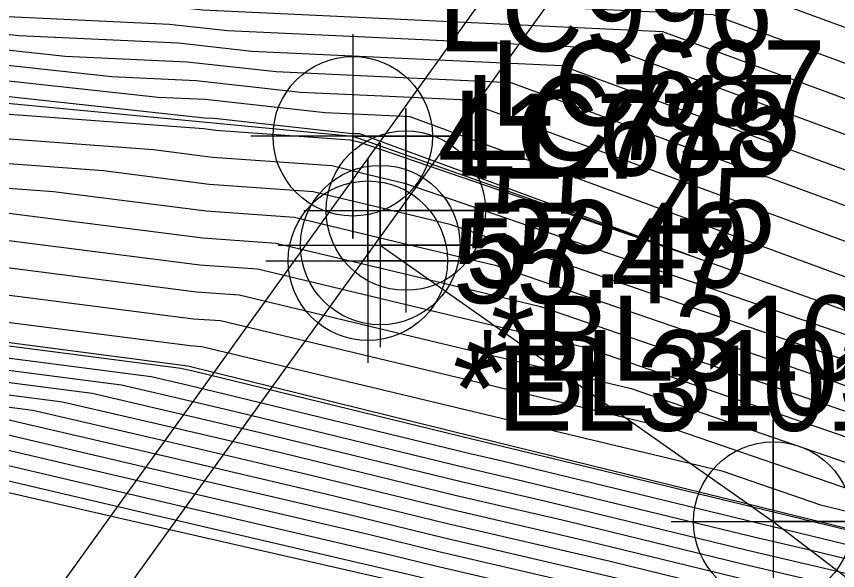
# Model space of a CAD drawing. Extents: x 2188792 to 2191981, y 386090 to 389710.
# Drawn here: x 2190333.2 to 2190357.34, y 387916.72 to 387933 of the extents above; entities that cross this region are included whole.
import ezdxf

# ---------------------------------------------------------------- set-up
doc = ezdxf.new("R2010")
doc.units = 0
for name, color, linetype in [('DTM Contours Major', 7, 'Continuous'), ('DTM Contours Minor', 7, 'Continuous'), ('Exist DTM Breakline Underwater', 7, 'Continuous'), ('Exist DTM Breakline Underwater Cogo Elevation', 7, 'Continuous'), ('Exist DTM Breakline Underwater Cogo Number', 7, 'Continuous'), ('Exist DTM Breakline Underwater Cogo Point CELL', 7, 'Continuous'), ('Exist Guardrail', 7, 'Continuous'), ('Exist Structure Major Bridge Seam', 7, 'Continuous'), ('Exist Structure Major Bridge Seam Cogo Comment', 7, 'Continuous'), ('Exist Structure Major Bridge Seam Cogo Elevation', 7, 'Continuous'), ('Exist Structure Major Bridge Seam Cogo Number', 7, 'Continuous'), ('Exist Structure Major Bridge Seam Cogo Point CELL', 7, 'Continuous'), ('Exist Structure Major Deck Tunnel Box Culvert', 7, 'Continuous'), ('Exist Structure Major Deck Tunnel Box Culvert Cogo Comment', 7, 'Continuous'), ('Exist Structure Major Deck Tunnel Box Culvert Cogo Elevation', 7, 'Continuous'), ('Exist Structure Major Deck Tunnel Box Culvert Cogo Number', 7, 'Continuous'), ('Exist Structure Major Deck Tunnel Box Culvert Cogo Point CELL', 7, 'Continuous'), ('PH Exist DTM Breakline', 7, 'Continuous')]:
    doc.layers.add(name, color=color, linetype=linetype)

msp = doc.modelspace()

# ---------------------------------------------------------------- linework, layer by layer
at = {"layer": 'DTM Contours Major'}
for points in [[(2190374.218, 387928.651), (2190367.692, 387928.954), (2190361.166, 387929.258), (2190352.204, 387932.555), (2190345.542, 387932.866), (2190338.683, 387933.185), (2190337.434, 387933.323), (2190330.534, 387933.645), (2190321.902, 387934.586), (2190314.945, 387935.554), (2190309.572, 387936.427), (2190304.833, 387937.197), (2190296.31, 387939.159), (2190291.492, 387939.994)], [(2190371.743, 387920.674), (2190370.895, 387920.714), (2190370.046, 387920.753), (2190344.777, 387930.05), (2190343.543, 387930.108), (2190342.273, 387930.167), (2190338.751, 387930.558), (2190337.366, 387930.623), (2190313.025, 387933.276), (2190310.937, 387933.567), (2190309.324, 387933.829), (2190307.902, 387934.06), (2190289.325, 387938.338)], [(2190288.975, 387936.898), (2190307.441, 387932.119), (2190308.878, 387931.751), (2190310.509, 387931.332), (2190312.842, 387930.893), (2190337.234, 387929.091), (2190338.964, 387928.87), (2190342.469, 387928.618), (2190343.546, 387928.361), (2190344.605, 387928.107), (2190369.971, 387919.402), (2190370.707, 387919.224), (2190371.431, 387919.049)], [(2190294.797, 387932.931), (2190303.298, 387930.731), (2190308.085, 387929.504), (2190313.52, 387928.11), (2190321.291, 387926.647), (2190329.877, 387926.012), (2190338.496, 387924.912), (2190339.744, 387924.822), (2190345.554, 387923.432), (2190351.276, 387922.063), (2190360.59, 387918.866), (2190366.25, 387917.497), (2190371.82, 387916.149)], [(2190292.012, 387931.191), (2190299.251, 387929.525), (2190299.885, 387929.376), (2190306.692, 387927.808), (2190307.658, 387927.536), (2190314.031, 387926.049), (2190316.225, 387925.413), (2190319.142, 387923.934), (2190324.74, 387923.843), (2190326.443, 387923.447), (2190336.292, 387922.173), (2190337.973, 387921.781), (2190339.681, 387921.382), (2190346.406, 387919.748), (2190348.084, 387919.357), (2190354.84, 387917.715), (2190356.488, 387917.331), (2190363.275, 387915.681), (2190364.892, 387915.304), (2190371.712, 387913.646)], [(2190295.764, 387929.375), (2190300.714, 387928.213), (2190303.78, 387927.507), (2190308.158, 387926.277), (2190311.08, 387925.595), (2190318.507, 387923.443), (2190319.787, 387922.794), (2190322.244, 387922.754), (2190327.674, 387921.493), (2190331.943, 387920.94), (2190337.382, 387919.671), (2190342.906, 387918.381), (2190345.747, 387917.691), (2190351.295, 387916.396), (2190354.11, 387915.712), (2190359.684, 387914.412), (2190362.473, 387913.734), (2190368.072, 387912.428), (2190370.834, 387911.757), (2190371.563, 387911.736)]]:
    msp.add_lwpolyline(points, dxfattribs=at)
at = {"layer": 'DTM Contours Minor'}
for points in [[(2190375.207, 387931.841), (2190366.411, 387932.251), (2190357.614, 387932.66), (2190355.175, 387933.557), (2190346.341, 387933.969), (2190337.247, 387934.392), (2190336.907, 387934.43), (2190327.801, 387934.853), (2190325.453, 387935.109), (2190316.548, 387936.349), (2190309.672, 387937.466), (2190303.605, 387938.452), (2190299.104, 387939.488), (2190292.805, 387940.58)], [(2190374.713, 387930.246), (2190367.051, 387930.603), (2190359.39, 387930.959), (2190353.69, 387933.056), (2190345.941, 387933.417), (2190337.965, 387933.788), (2190337.17, 387933.877), (2190329.168, 387934.249), (2190323.677, 387934.847), (2190315.746, 387935.951), (2190309.622, 387936.946), (2190304.219, 387937.824), (2190297.707, 387939.324), (2190292.149, 387940.287)], [(2190373.723, 387927.055), (2190368.332, 387927.306), (2190362.942, 387927.557), (2190350.719, 387932.054), (2190345.142, 387932.314), (2190339.401, 387932.581), (2190337.697, 387932.77), (2190331.9, 387933.04), (2190320.127, 387934.324), (2190314.143, 387935.156), (2190309.523, 387935.907), (2190305.447, 387936.569), (2190294.913, 387938.995)], [(2190372.733, 387923.865), (2190369.614, 387924.01), (2190366.494, 387924.155), (2190347.748, 387931.052), (2190344.343, 387931.211), (2190340.837, 387931.374), (2190338.224, 387931.664), (2190334.633, 387931.831), (2190316.576, 387933.8), (2190312.54, 387934.361), (2190309.424, 387934.868), (2190306.674, 387935.315), (2190292.119, 387938.666)], [(2190373.228, 387925.46), (2190368.973, 387925.658), (2190364.718, 387925.856), (2190349.233, 387931.553), (2190344.742, 387931.762), (2190340.119, 387931.978), (2190337.961, 387932.217), (2190333.267, 387932.436), (2190318.351, 387934.062), (2190313.342, 387934.759), (2190309.473, 387935.387), (2190306.06, 387935.942), (2190293.516, 387938.831)], [(2190372.238, 387922.269), (2190370.254, 387922.362), (2190368.27, 387922.454), (2190346.263, 387930.551), (2190343.943, 387930.659), (2190341.555, 387930.771), (2190338.487, 387931.111), (2190336, 387931.227), (2190314.801, 387933.538), (2190311.738, 387933.964), (2190309.374, 387934.348), (2190307.288, 387934.687), (2190290.722, 387938.502)], [(2190311.152, 387931.742), (2190338.705, 387929.706), (2190339.058, 387929.661), (2190343.015, 387929.377), (2190343.144, 387929.347), (2190343.271, 387929.316), (2190353.009, 387925.974), (2190343.292, 387929.549), (2190343.144, 387929.556), (2190342.991, 387929.563), (2190339.014, 387930.005), (2190338.732, 387930.018), (2190311.25, 387933.014), (2190310.135, 387933.169), (2190309.275, 387933.309), (2190308.516, 387933.432), (2190287.928, 387938.173)], [(2190290.139, 387936.105), (2190306.612, 387931.841), (2190308.719, 387931.301), (2190311.111, 387930.688), (2190314.532, 387930.044), (2190335.763, 387928.475), (2190338.871, 387928.078), (2190341.924, 387927.859), (2190343.947, 387927.375), (2190345.939, 387926.898), (2190368.095, 387919.295), (2190369.816, 387918.879), (2190371.509, 387918.469)], [(2190291.304, 387935.312), (2190305.784, 387931.564), (2190308.56, 387930.852), (2190311.714, 387930.043), (2190316.222, 387929.195), (2190334.291, 387927.859), (2190338.777, 387927.286), (2190341.379, 387927.1), (2190344.349, 387926.389), (2190347.273, 387925.69), (2190366.219, 387919.188), (2190368.924, 387918.533), (2190371.587, 387917.889)], [(2190292.468, 387934.518), (2190304.955, 387931.286), (2190308.402, 387930.402), (2190312.316, 387929.399), (2190317.911, 387928.345), (2190332.82, 387927.244), (2190338.683, 387926.495), (2190340.834, 387926.341), (2190344.751, 387925.404), (2190348.608, 387924.481), (2190364.343, 387919.081), (2190368.033, 387918.188), (2190371.664, 387917.309)], [(2190293.633, 387933.725), (2190304.126, 387931.009), (2190308.243, 387929.953), (2190312.918, 387928.754), (2190319.601, 387927.496), (2190331.348, 387926.628), (2190338.59, 387925.703), (2190340.289, 387925.581), (2190345.153, 387924.418), (2190349.942, 387923.272), (2190362.467, 387918.974), (2190367.141, 387917.843), (2190371.742, 387916.729)], [(2190290.361, 387933.576), (2190295.961, 387932.138), (2190302.469, 387930.454), (2190307.926, 387929.054), (2190314.122, 387927.465), (2190322.981, 387925.798), (2190328.406, 387925.397), (2190338.403, 387924.12), (2190339.199, 387924.063), (2190345.956, 387922.446), (2190352.61, 387920.854), (2190358.714, 387918.759), (2190365.358, 387917.152), (2190371.897, 387915.57)], [(2190290.779, 387932.974), (2190297.126, 387931.345), (2190301.641, 387930.176), (2190307.767, 387928.605), (2190314.724, 387926.821), (2190324.671, 387924.948), (2190326.934, 387924.781), (2190338.309, 387923.329), (2190338.653, 387923.304), (2190346.358, 387921.46), (2190353.944, 387919.645), (2190356.838, 387918.652), (2190364.467, 387916.806), (2190371.975, 387914.99)], [(2190291.197, 387932.373), (2190298.29, 387930.551), (2190300.812, 387929.898), (2190307.609, 387928.156), (2190314.17, 387926.473), (2190315.211, 387926.23), (2190315.312, 387926.201), (2190318.884, 387924.39), (2190325.739, 387924.278), (2190325.951, 387924.229), (2190338.031, 387922.666), (2190338.21, 387922.625), (2190338.391, 387922.582), (2190346.67, 387920.571), (2190346.8, 387920.541), (2190355.132, 387918.516), (2190355.21, 387918.498), (2190363.596, 387916.46), (2190363.62, 387916.454), (2190367.166, 387915.592), (2190372.053, 387914.41)], [(2190291.615, 387931.771), (2190299.454, 387929.758), (2190299.983, 387929.621), (2190302.784, 387928.903), (2190307.274, 387927.868), (2190307.558, 387927.788), (2190314.621, 387926.139), (2190315.769, 387925.807), (2190319.013, 387924.162), (2190325.24, 387924.061), (2190326.197, 387923.838), (2190337.161, 387922.42), (2190338.091, 387922.203), (2190339.036, 387921.982), (2190346.538, 387920.16), (2190347.442, 387919.949), (2190354.986, 387918.116), (2190355.849, 387917.914), (2190363.436, 387916.07), (2190364.256, 387915.879), (2190371.887, 387914.024)], [(2190292.028, 387930.997), (2190298.554, 387929.495), (2190300.051, 387929.144), (2190306.109, 387927.748), (2190307.758, 387927.285), (2190313.441, 387925.958), (2190316.682, 387925.019), (2190319.271, 387923.706), (2190324.241, 387923.625), (2190326.689, 387923.056), (2190335.422, 387921.927), (2190337.855, 387921.359), (2190340.326, 387920.782), (2190346.274, 387919.337), (2190348.726, 387918.765), (2190354.694, 387917.315), (2190357.127, 387916.747), (2190363.115, 387915.292), (2190365.528, 387914.729), (2190371.536, 387913.268)], [(2190292.044, 387930.803), (2190297.856, 387929.465), (2190300.217, 387928.911), (2190305.527, 387927.687), (2190307.858, 387927.033), (2190312.85, 387925.867), (2190317.138, 387924.625), (2190319.4, 387923.478), (2190323.742, 387923.407), (2190326.935, 387922.666), (2190334.552, 387921.68), (2190337.737, 387920.937), (2190340.971, 387920.182), (2190346.142, 387918.925), (2190349.368, 387918.173), (2190354.548, 387916.914), (2190357.766, 387916.163), (2190362.954, 387914.902), (2190366.164, 387914.154), (2190371.361, 387912.89)], [(2190292.061, 387930.608), (2190297.159, 387929.435), (2190300.383, 387928.679), (2190304.945, 387927.627), (2190307.958, 387926.781), (2190312.26, 387925.777), (2190317.594, 387924.231), (2190319.529, 387923.25), (2190323.242, 387923.19), (2190327.182, 387922.275), (2190333.682, 387921.434), (2190337.619, 387920.515), (2190341.616, 387919.582), (2190346.01, 387918.514), (2190350.011, 387917.581), (2190354.402, 387916.513), (2190358.405, 387915.58), (2190362.794, 387914.513), (2190366.8, 387913.579), (2190371.185, 387912.513)], [(2190292.077, 387930.414), (2190296.461, 387929.405), (2190300.548, 387928.446), (2190304.363, 387927.567), (2190308.058, 387926.529), (2190311.67, 387925.686), (2190318.051, 387923.837), (2190319.658, 387923.022), (2190322.743, 387922.972), (2190327.428, 387921.884), (2190332.812, 387921.187), (2190337.5, 387920.093), (2190342.261, 387918.981), (2190345.878, 387918.103), (2190350.653, 387916.988), (2190354.256, 387916.113), (2190359.044, 387914.996), (2190362.633, 387914.124), (2190367.436, 387913.004), (2190371.01, 387912.135)], [(2190293.671, 387929.284), (2190301.212, 387927.516), (2190302.033, 387927.326), (2190308.459, 387925.522), (2190309.309, 387925.323), (2190319.876, 387922.261), (2190320.174, 387922.11), (2190320.746, 387922.101), (2190328.413, 387920.32), (2190329.333, 387920.201), (2190337.027, 387918.405), (2190344.841, 387916.581), (2190345.351, 387916.457), (2190353.221, 387914.62), (2190353.672, 387914.511), (2190361.601, 387912.661), (2190361.991, 387912.566), (2190369.98, 387910.703), (2190370.308, 387910.623), (2190370.394, 387910.621), (2190373.069, 387909.626)], [(2190294.369, 387929.314), (2190301.046, 387927.748), (2190302.616, 387927.386), (2190308.359, 387925.774), (2190309.899, 387925.414), (2190319.42, 387922.655), (2190320.045, 387922.338), (2190321.245, 387922.319), (2190328.166, 387920.711), (2190330.203, 387920.447), (2190337.146, 387918.827), (2190344.196, 387917.181), (2190345.483, 387916.868), (2190352.579, 387915.212), (2190353.818, 387914.911), (2190360.962, 387913.245), (2190362.152, 387912.956), (2190369.344, 387911.278), (2190370.483, 387911.001), (2190370.784, 387910.993), (2190372.947, 387910.188)], [(2190295.066, 387929.345), (2190300.88, 387927.981), (2190303.198, 387927.447), (2190308.259, 387926.025), (2190310.489, 387925.505), (2190318.964, 387923.049), (2190319.916, 387922.566), (2190321.744, 387922.536), (2190327.92, 387921.102), (2190331.073, 387920.694), (2190337.264, 387919.249), (2190343.551, 387917.781), (2190345.615, 387917.28), (2190351.937, 387915.804), (2190353.964, 387915.312), (2190360.323, 387913.828), (2190362.312, 387913.345), (2190368.708, 387911.853), (2190370.659, 387911.379), (2190371.174, 387911.364)]]:
    msp.add_lwpolyline(points, dxfattribs=at)
at = {"layer": 'Exist DTM Breakline Underwater'}
msp.add_lwpolyline([(2190165.897, 387918.407), (2190195.341, 387931.833), (2190217.185, 387940.432), (2190258.084, 387945.215), (2190309.218, 387932.714), (2190343.089, 387929.481), (2190375.21, 387918.126)], dxfattribs=at)
at = {"layer": 'Exist DTM Breakline Underwater Cogo Point CELL'}
msp.add_lwpolyline([(2190343.089, 387932.481), (2190343.089, 387926.481), (2190343.089, 387929.481), (2190346.089, 387929.481), (2190340.089, 387929.481)], dxfattribs=at)
msp.add_circle((2190343.089, 387929.481), 2.344, dxfattribs=at)
at = {"layer": 'Exist Guardrail'}
msp.add_line((2190319.689, 387895.693), (2190388.872, 387991.818), dxfattribs=at)
at = {"layer": 'Exist Structure Major Bridge Seam'}
msp.add_lwpolyline([(2190343.898, 387926.282), (2190355.45, 387918.154), (2190366.425, 387909.782)], dxfattribs=at)
at = {"layer": 'Exist Structure Major Bridge Seam Cogo Point CELL'}
for points in [[(2190340.898, 387926.282), (2190346.898, 387926.282), (2190343.898, 387926.282), (2190343.898, 387929.282), (2190343.898, 387923.282)], [(2190352.45, 387918.154), (2190358.45, 387918.154), (2190355.45, 387918.154), (2190355.45, 387921.154), (2190355.45, 387915.154)]]:
    msp.add_lwpolyline(points, dxfattribs=at)
for centre in [(2190343.898, 387926.282), (2190355.45, 387918.154)]:
    msp.add_circle(centre, 2.344, dxfattribs=at)
at = {"layer": 'Exist Structure Major Deck Tunnel Box Culvert'}
msp.add_line((2190319.999, 387893.37), (2190391.203, 387992.154), dxfattribs=at)
at = {"layer": 'Exist Structure Major Deck Tunnel Box Culvert Cogo Point CELL'}
for points in [[(2190341.648, 387927.298), (2190347.648, 387927.298), (2190344.648, 387927.298), (2190344.648, 387930.298), (2190344.648, 387924.298)], [(2190340.531, 387925.823), (2190346.531, 387925.823), (2190343.531, 387925.823), (2190343.531, 387928.823), (2190343.531, 387922.823)]]:
    msp.add_lwpolyline(points, dxfattribs=at)
for centre in [(2190344.648, 387927.298), (2190343.531, 387925.823)]:
    msp.add_circle(centre, 2.344, dxfattribs=at)
at = {"layer": 'PH Exist DTM Breakline'}
for points in [[(2190372.056, 387914.387), (2190363.601, 387916.471), (2190355.147, 387918.556), (2190346.692, 387920.64), (2190338.238, 387922.725), (2190325.881, 387924.34), (2190315.268, 387926.239), (2190307.516, 387927.893), (2190299.763, 387929.547), (2190292.011, 387931.202), (2190284.259, 387932.856), (2190275.595, 387935.26), (2190266.931, 387937.665), (2190258.267, 387940.069), (2190257.027, 387940.166), (2190245.208, 387939.435), (2190237.07, 387937.362)], [(2190370.237, 387910.471), (2190361.913, 387912.376), (2190353.588, 387914.282), (2190345.264, 387916.187), (2190336.94, 387918.092), (2190328.616, 387919.997), (2190320.291, 387921.903)]]:
    msp.add_lwpolyline(points, dxfattribs=at)

# ---------------------------------------------------------------- texts
at = {"layer": 'Exist DTM Breakline Underwater Cogo Elevation'}
msp.add_text('41.77', height=2.5, dxfattribs=at).set_placement((2190345.589, 387928.231))
at = {"layer": 'Exist DTM Breakline Underwater Cogo Number'}
msp.add_text('LC996', height=2.5, dxfattribs=at).set_placement((2190345.589, 387931.981))
at = {"layer": 'Exist Structure Major Bridge Seam Cogo Comment'}
msp.add_text('*BL3103', height=2.5, dxfattribs=at).set_placement((2190346.398, 387921.282))
at = {"layer": 'Exist Structure Major Bridge Seam Cogo Elevation'}
msp.add_text('57.49', height=2.5, dxfattribs=at).set_placement((2190346.398, 387925.032))
at = {"layer": 'Exist Structure Major Bridge Seam Cogo Number'}
msp.add_text('LC715', height=2.5, dxfattribs=at).set_placement((2190346.398, 387928.782))
at = {"layer": 'Exist Structure Major Deck Tunnel Box Culvert Cogo Comment'}
for s, p in [('*BL3101', (2190347.148, 387922.298)), ('*EL3101', (2190346.031, 387920.823))]:
    msp.add_text(s, height=2.5, dxfattribs=at).set_placement(p)
at = {"layer": 'Exist Structure Major Deck Tunnel Box Culvert Cogo Elevation'}
for s, p in [('55.45', (2190347.148, 387926.048)), ('55.47', (2190346.031, 387924.573))]:
    msp.add_text(s, height=2.5, dxfattribs=at).set_placement(p)
at = {"layer": 'Exist Structure Major Deck Tunnel Box Culvert Cogo Number'}
for s, p in [('LC687', (2190347.148, 387929.798)), ('LC688', (2190346.031, 387928.323))]:
    msp.add_text(s, height=2.5, dxfattribs=at).set_placement(p)

doc.saveas('drawing.dxf')
